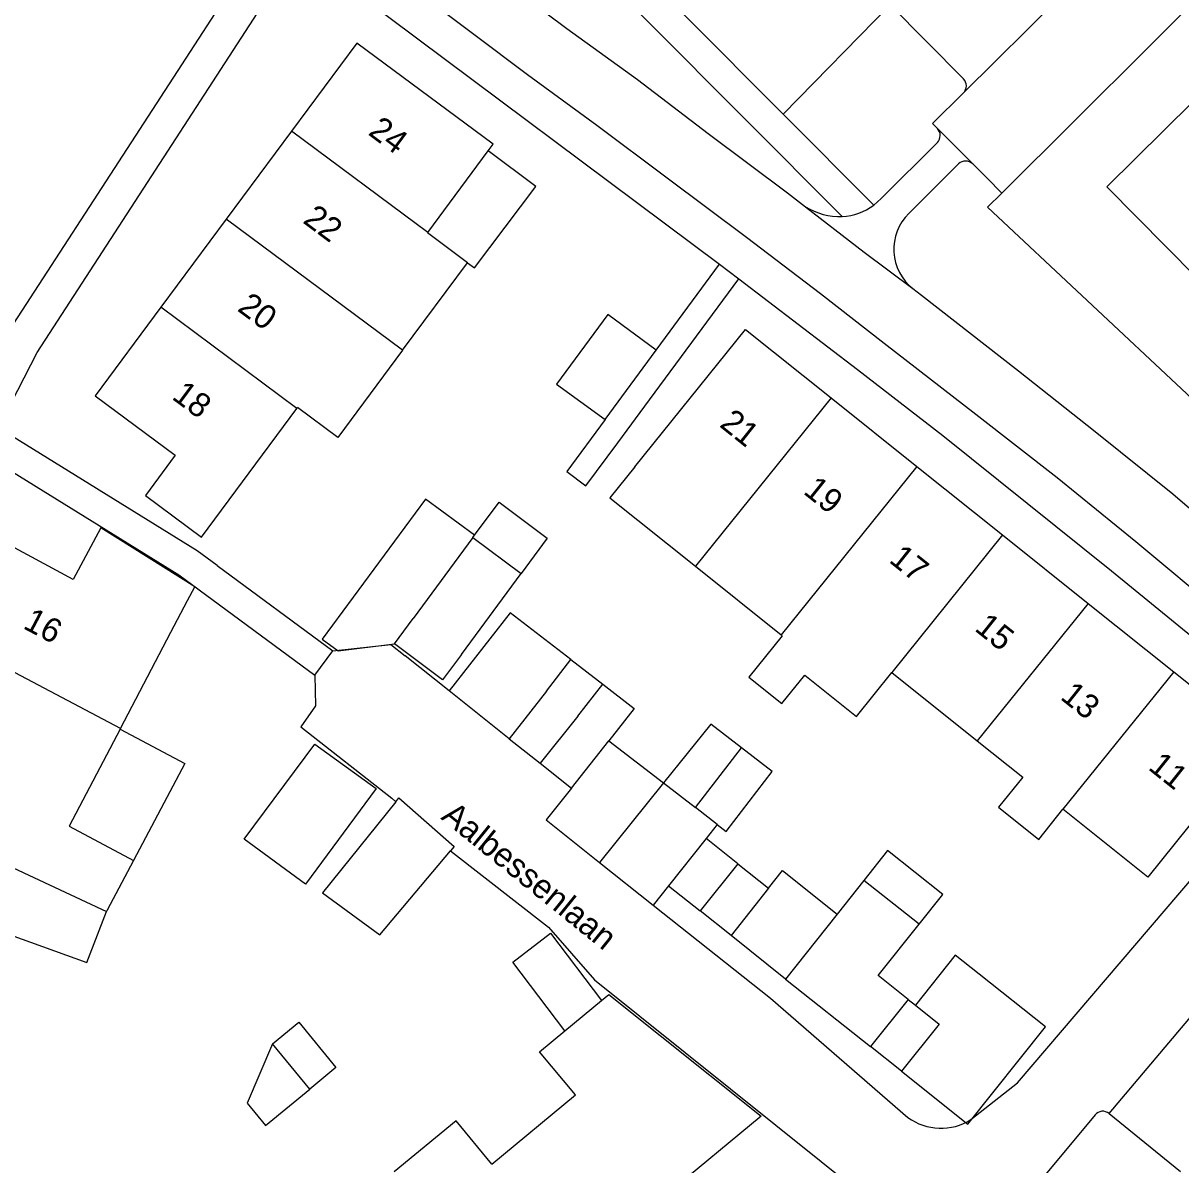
# Model space of a CAD drawing. Extents: x 194485 to 197793, y 468269 to 470822.
# Drawn here: x 195619.8 to 195677.5, y 470141.9 to 470198.8 of the extents above; entities that cross this region are included whole.
import ezdxf

# ---------------------------------------------------------------- set-up
doc = ezdxf.new("R2010")
doc.units = 0
for name, color, linetype in [('BGT grensvlak gebouwinstallatie plus 1', 7, 'Continuous'), ('BGT grensvlak onbegroeid terreindeel', 7, 'Continuous'), ('BGT grensvlak overig bouwwerk uitbreiding populatie', 7, 'Continuous'), ('BGT grensvlak pand op maaiveld', 7, 'Continuous'), ('BGT grensvlak pand op maaiveld LR', 7, 'Continuous'), ('BGT grensvlak wegdeel', 7, 'Continuous'), ('BGT tekst huisnummerreeks', 7, 'Continuous'), ('BGT tekst openbare ruimte label weg', 7, 'Continuous')]:
    doc.layers.add(name, color=color, linetype=linetype)

msp = doc.modelspace()

# ---------------------------------------------------------------- linework, layer by layer
at = {"layer": 'BGT grensvlak gebouwinstallatie plus 1'}
for p, q in [((195645.35, 470190.65), (195642.964, 470192.422)), ((195642.279, 470186.599), (195645.35, 470190.65)), ((195641.94, 470186.85), (195642.279, 470186.599)), ((195635.477, 470167.499), (195638.286, 470167.846)), ((195644.015, 470163.111), (195641.02, 470165.494)), ((195624.605, 470163.589), (195627.827, 470161.88)), ((195648.984, 470163.005), (195651.71, 470160.902)), ((195657.135, 470161.469), (195655.602, 470162.652)), ((195627.827, 470161.88), (195625.268, 470157.043)), ((195654.837, 470158.489), (195657.135, 470161.469)), ((195651.71, 470160.902), (195648.523, 470156.94)), ((195654.382, 470158.84), (195653.303, 470159.673)), ((195654.382, 470158.84), (195653.836, 470158.132)), ((195654.382, 470158.84), (195654.837, 470158.489)), ((195662.886, 470157.532), (195661.704, 470156.041)), ((195665.644, 470155.346), (195662.886, 470157.532)), ((195648.523, 470156.94), (195651.2, 470154.812)), ((195651.964, 470155.775), (195651.2, 470154.812)), ((195664.463, 470153.855), (195665.644, 470155.346)), ((195657.802, 470151.117), (195655.081, 470153.3)), ((195666.267, 470152.319), (195664.274, 470149.825)), ((195667.458, 470151.371), (195666.267, 470152.319)), ((195670.76, 470148.733), (195667.458, 470151.371)), ((195666.887, 470143.887), (195670.76, 470148.733)), ((195632.212, 470147.9), (195630.947, 470144.928)), ((195663.586, 470146.524), (195666.887, 470143.887)), ((195631.85, 470143.825), (195634.064, 470145.638)), ((195630.947, 470144.928), (195631.85, 470143.825))]:
    msp.add_line(p, q, dxfattribs=at)
for points in [[(195642.287, 470173.255), (195639.846, 470175.059), (195634.69, 470168.08), (195635.477, 470167.499)], [(195647.08, 470167.058), (195644.069, 470169.381), (195641.02, 470165.494)], [(195647.113, 470160.648), (195645.854, 470159.062), (195648.523, 470156.94)], [(195656.953, 470155.657), (195657.649, 470156.534), (195660.377, 470154.367)]]:
    msp.add_lwpolyline(points, dxfattribs=at)
at = {"layer": 'BGT grensvlak onbegroeid terreindeel'}
msp.add_line((195657.687, 470194.252), (195663.014, 470199.718), dxfattribs=at)
msp.add_lwpolyline([(195687.754, 470171.003), (195667.874, 470189.617), (195668.583, 470190.323)], dxfattribs=at)
at = {"layer": 'BGT grensvlak overig bouwwerk uitbreiding populatie'}
for p, q in [((195654.068, 470163.834), (195651.71, 470160.902)), ((195655.602, 470162.652), (195654.068, 470163.834)), ((195653.303, 470159.673), (195655.602, 470162.652)), ((195651.71, 470160.902), (195653.303, 470159.673)), ((195644.187, 470151.972), (195646.069, 470153.404)), ((195646.069, 470153.404), (195648.621, 470150.049)), ((195646.795, 470148.542), (195644.187, 470151.972)), ((195634.064, 470145.638), (195632.212, 470147.9))]:
    msp.add_line(p, q, dxfattribs=at)
msp.add_lwpolyline([(195632.212, 470147.9), (195633.516, 470148.968), (195635.368, 470146.706), (195634.064, 470145.638)], dxfattribs=at)
at = {"layer": 'BGT grensvlak pand op maaiveld'}
for p, q in [((195633.159, 470193.409), (195629.897, 470189.017)), ((195639.951, 470188.365), (195642.964, 470192.422)), ((195629.897, 470189.017), (195626.636, 470184.626)), ((195639.933, 470188.341), (195639.951, 470188.365)), ((195641.94, 470186.85), (195639.933, 470188.341)), ((195638.696, 470182.482), (195641.94, 470186.85)), ((195648.798, 470179.026), (195651.352, 470182.489)), ((195633.428, 470179.582), (195633.458, 470179.622)), ((195660.072, 470180.111), (195664.344, 470176.694)), ((195664.344, 470176.694), (195668.616, 470173.278)), ((195642.203, 470173.141), (195642.287, 470173.255)), ((195668.616, 470173.278), (195672.888, 470169.862)), ((195642.203, 470173.141), (195639.22, 470169.103)), ((195653.301, 470171.71), (195657.572, 470168.293)), ((195641.626, 470167.311), (195644.608, 470171.348)), ((195672.888, 470169.862), (195677.16, 470166.446)), ((195638.286, 470167.846), (195639.22, 470169.103)), ((195624.623, 470163.624), (195627.14, 470168.431)), ((195645.873, 470165.48), (195647.08, 470167.058)), ((195647.08, 470167.058), (195648.677, 470165.826)), ((195663.101, 470166.42), (195667.365, 470163.009)), ((195645.873, 470165.48), (195644.015, 470163.111)), ((195624.623, 470163.624), (195624.605, 470163.589)), ((195644.015, 470163.111), (195645.555, 470161.886)), ((195647.113, 470160.648), (195648.984, 470163.005)), ((195667.365, 470163.009), (195669.629, 470161.198)), ((195645.555, 470161.886), (195647.113, 470160.648)), ((195653.836, 470158.132), (195651.964, 470155.775)), ((195655.42, 470156.874), (195653.836, 470158.132)), ((195655.42, 470156.874), (195656.953, 470155.657)), ((195661.704, 470156.041), (195660.377, 470154.367)), ((195664.463, 470153.855), (195661.704, 470156.041)), ((195651.964, 470155.775), (195653.536, 470154.527)), ((195656.953, 470155.657), (195655.081, 470153.3)), ((195655.081, 470153.3), (195653.536, 470154.527)), ((195660.377, 470154.367), (195657.802, 470151.117)), ((195657.802, 470151.117), (195662.037, 470147.754)), ((195646.795, 470148.542), (195648.621, 470150.049)), ((195663.914, 470150.111), (195664.274, 470149.825)), ((195663.586, 470146.524), (195662.037, 470147.754))]:
    msp.add_line(p, q, dxfattribs=at)
for points in [[(195642.964, 470192.422), (195643.212, 470192.756), (195636.42, 470197.8), (195633.159, 470193.409)], [(195681.247, 470183.141), (195673.831, 470190.631), (195679.538, 470196.294), (195682.198, 470193.62)], [(195626.636, 470184.626), (195623.363, 470180.218), (195627.353, 470177.255), (195625.863, 470175.247), (195628.664, 470173.167), (195633.428, 470179.582)], [(195651.352, 470182.489), (195648.932, 470184.263), (195646.373, 470180.795), (195648.798, 470179.026)], [(195650.278, 470176.676), (195655.8, 470183.527), (195660.072, 470180.111)], [(195638.696, 470182.482), (195635.465, 470178.131), (195633.458, 470179.622)], [(195650.278, 470176.676), (195649.029, 470175.127), (195653.301, 470171.71)], [(195642.287, 470173.255), (195643.505, 470174.902), (195645.91, 470173.11), (195644.608, 470171.348)], [(195627.14, 470168.431), (195627.973, 470170.01), (195628.327, 470170.682), (195623.64, 470173.623), (195622.257, 470171.051)], [(195622.257, 470171.051), (195618.521, 470173.056), (195615.958, 470168.18)], [(195657.572, 470168.293), (195657.627, 470168.249), (195655.964, 470166.186), (195657.62, 470164.862), (195658.762, 470166.279), (195661.331, 470164.224), (195663.101, 470166.42)], [(195641.626, 470167.311), (195640.681, 470166.052), (195638.286, 470167.846)], [(195677.16, 470166.446), (195681.383, 470163.069), (195675.864, 470156.211), (195671.636, 470159.593)], [(195648.677, 470165.826), (195650.244, 470164.617), (195648.984, 470163.005)], [(195624.605, 470163.589), (195622.065, 470158.741), (195625.268, 470157.043)], [(195633.857, 470155.85), (195630.801, 470158.093), (195634.315, 470162.838), (195637.384, 470160.62), (195633.857, 470155.85)], [(195669.629, 470161.198), (195668.428, 470159.697), (195670.435, 470158.091), (195671.636, 470159.593)], [(195638.353, 470159.966), (195634.705, 470155.432), (195637.561, 470153.325), (195641.091, 470157.512)], [(195638.353, 470159.966), (195638.507, 470160.156), (195641.272, 470157.727), (195641.091, 470157.512)], [(195625.268, 470157.043), (195623.952, 470154.563), (195623.928, 470154.501)], [(195617.168, 470148.2), (195619.128, 470153.336), (195622.94, 470151.944), (195623.928, 470154.501)], [(195663.914, 470150.111), (195662.422, 470151.3), (195664.463, 470153.855)], [(195648.621, 470150.049), (195648.986, 470150.35), (195656.587, 470144.279), (195651.838, 470140.366), (195653.937, 470137.819), (195649.307, 470134.003), (195648.162, 470135.392), (195645.226, 470132.973), (195644.272, 470134.131)], [(195664.274, 470149.825), (195665.465, 470148.876), (195663.586, 470146.524)], [(195643.142, 470141.897), (195647.316, 470145.342), (195645.53, 470147.499), (195646.795, 470148.542)], [(195643.142, 470141.897), (195641.36, 470144.057), (195638.28, 470141.516)]]:
    msp.add_lwpolyline(points, dxfattribs=at)
at = {"layer": 'BGT grensvlak pand op maaiveld LR'}
for p, q in [((195639.951, 470188.365), (195633.159, 470193.409)), ((195638.696, 470182.482), (195629.897, 470189.017)), ((195633.428, 470179.582), (195626.636, 470184.626)), ((195660.072, 470180.111), (195653.301, 470171.71)), ((195664.344, 470176.694), (195657.572, 470168.293)), ((195668.616, 470173.278), (195663.101, 470166.42)), ((195642.203, 470173.141), (195644.608, 470171.348)), ((195672.888, 470169.862), (195667.365, 470163.009)), ((195624.623, 470163.624), (195615.958, 470168.18)), ((195677.16, 470166.446), (195671.636, 470159.593)), ((195647.444, 470164.23), (195648.677, 470165.826)), ((195647.444, 470164.23), (195645.555, 470161.886)), ((195616.6, 470157.918), (195623.928, 470154.501)), ((195655.42, 470156.874), (195653.536, 470154.527)), ((195663.914, 470150.111), (195662.037, 470147.754))]:
    msp.add_line(p, q, dxfattribs=at)
at = {"layer": 'BGT grensvlak wegdeel'}
for p, q in [((195675.409, 470203.977), (195666.674, 470195.316)), ((195633.507, 470202.466), (195654.511, 470186.773)), ((195663.014, 470199.718), (195666.677, 470196.024)), ((195662.2, 470189.723), (195657.687, 470194.252)), ((195665.373, 470193.548), (195665.726, 470193.193)), ((195667.137, 470191.776), (195665.726, 470193.193)), ((195663.941, 470189.302), (195666.43, 470191.778)), ((195667.85, 470191.06), (195667.137, 470191.776)), ((195667.85, 470191.06), (195668.583, 470190.323)), ((195651.352, 470182.489), (195654.511, 470186.773)), ((195654.511, 470186.773), (195655.475, 470186.053)), ((195629.438, 470171.751), (195635.215, 470167.486)), ((195634.323, 470166.28), (195635.215, 470167.486)), ((195641.02, 470165.494), (195638.824, 470167.241)), ((195634.323, 470166.28), (195634.349, 470164.757)), ((195673.937, 470144.416), (195686.26, 470159.015)), ((195673.937, 470144.416), (195677.496, 470141.52)), ((195673.237, 470144.348), (195670.684, 470141.27))]:
    msp.add_line(p, q, dxfattribs=at)
for points in [[(195657.687, 470194.252), (195628.395, 470223.655), (195644.669, 470239.822)], [(195712.437, 470232.474), (195680.247, 470200.522), (195679.548, 470201.237), (195668.583, 470190.323)], [(195660.625, 470189.151), (195636.364, 470213.503), (195632.247, 470209.401)], [(195632.247, 470209.401), (195633.742, 470208.3), (195637.098, 470205.834), (195641.713, 470202.406), (195646.884, 470198.536), (195650.409, 470195.98), (195653.943, 470193.294), (195657.895, 470190.34), (195658.8, 470189.641)], [(195685.034, 470164.861), (195682.171, 470167.201), (195679.57, 470169.339), (195675.276, 470172.922), (195671.35, 470176.118), (195667.29, 470179.283), (195662.71, 470182.824), (195659.549, 470185.297), (195655.859, 470188.106), (195651.9, 470191.06), (195648.391, 470193.691), (195644.934, 470196.228), (195639.574, 470200.257), (195635.137, 470203.579), (195633.873, 470204.537), (195632.26, 470205.759), (195630.729, 470206.71)], [(195608.878, 470183.011), (195617.035, 470179.539), (195619.086, 470183.487), (195632.096, 470203.521)], [(195618.514, 470178.614), (195620.47, 470182.379), (195633.507, 470202.466)], [(195666.674, 470195.316), (195665.133, 470193.789), (195665.373, 470193.548)], [(195662.2, 470189.723), (195662.393, 470189.881), (195662.571, 470190.055), (195665.371, 470192.84)], [(195658.8, 470189.641), (195661.725, 470187.383), (195664.149, 470185.558)], [(195648.798, 470179.026), (195646.886, 470176.433), (195647.843, 470175.725), (195649.428, 470177.87), (195651.013, 470180.015), (195655.475, 470186.053)], [(195655.475, 470186.053), (195661.383, 470181.53), (195665.65, 470178.235), (195674.051, 470171.487), (195678.228, 470168.08), (195684.107, 470163.184)], [(195664.149, 470185.558), (195664.588, 470185.227), (195669.426, 470181.457), (195673.24, 470178.431), (195677.125, 470175.316), (195678.992, 470173.71), (195681.748, 470171.472), (195684.446, 470169.297), (195685.594, 470168.415), (195686.101, 470168.168), (195686.338, 470167.966)], [(195629.438, 470171.751), (195628.445, 470172.484), (195618.514, 470178.614)], [(195617.823, 470177.283), (195627.542, 470171.286), (195634.323, 470166.28)], [(195635.215, 470167.486), (195638.106, 470167.812), (195638.824, 470167.241)], [(195634.349, 470164.757), (195633.621, 470163.701), (195638.16, 470160.139), (195638.353, 470159.966)], [(195667.043, 470144.111), (195669.37, 470145.942), (195684.107, 470163.184)], [(195641.091, 470157.512), (195645.972, 470153.708), (195648.27, 470151.079), (195664.098, 470138.404)], [(195651.2, 470154.812), (195657.047, 470150.164), (195663.902, 470144.218)]]:
    msp.add_lwpolyline(points, dxfattribs=at)
for centre, radius, start, end in [((195666.307, 470195.672), 0.511, 315.90296, 43.61148), ((195664.994, 470193.195), 0.518, 316.67862, 42.99768), ((195666.782, 470191.422), 0.501, 44.95424, 134.72159), ((195660.522, 470192.411), 3.262, 238.13194, 271.80991), ((195660.479, 470192.008), 2.861, 272.93218, 306.98729), ((195665.693, 470187.522), 2.498, 134.54402, 231.81564), ((195673.621, 470144.029), 0.5, 50.82083, 140.27611), ((195665.552, 470146.497), 2.813, 234.09194, 302.00594)]:
    msp.add_arc(centre, radius, start, end, dxfattribs=at)

# ---------------------------------------------------------------- texts
at = {"layer": 'BGT tekst huisnummerreeks'}
for s, rotation, p in [('24', 323.4, (195636.928, 470193.27)), ('22', 323.4, (195633.669, 470188.876)), ('20', 323.4, (195630.404, 470184.487)), ('18', 323.4, (195627.135, 470180.089)), ('21', 321.4, (195654.456, 470178.711)), ('19', 321.3, (195658.635, 470175.37)), ('17', 321.4, (195662.909, 470171.951)), ('16', 332.3, (195619.71, 470168.641)), ('15', 321.4, (195667.177, 470168.538)), ('13', 321.4, (195671.453, 470165.119)), ('11', 321.4, (195675.839, 470161.612))]:
    msp.add_text(s, height=1.2, rotation=rotation, dxfattribs=at).set_placement(p)
at = {"layer": 'BGT tekst openbare ruimte label weg'}
msp.add_text('Aalbessenlaan', height=1.2, rotation=321, dxfattribs=at).set_placement((195640.565, 470159.135))

doc.saveas('drawing.dxf')
